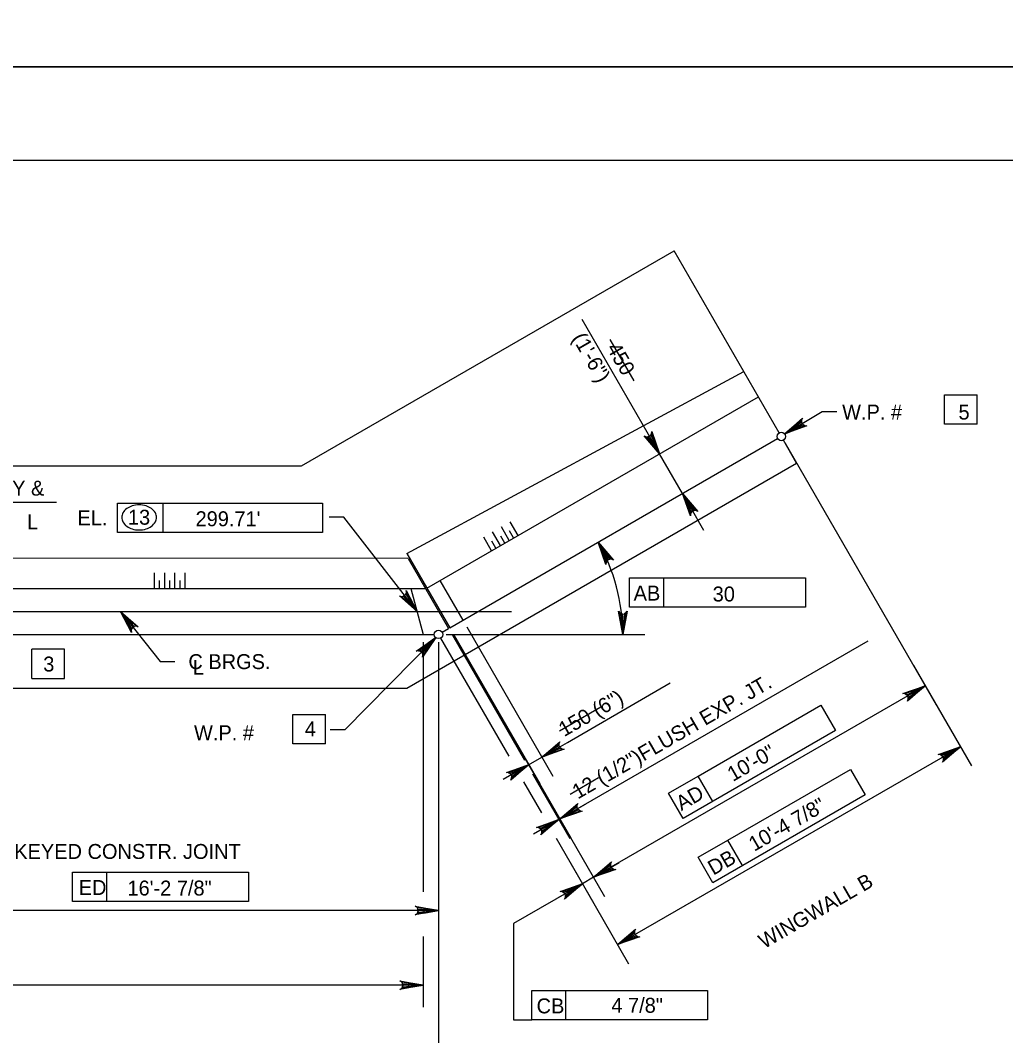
# Model space of a CAD drawing. Extents: x 179 to 454, y -271 to 54.
# Drawn here: x 223.05 to 230.96, y -95.78 to -87.62 of the extents above; entities that cross this region are included whole.
import ezdxf

# ---------------------------------------------------------------- set-up
doc = ezdxf.new("R2010")
doc.units = 0
for name, color, linetype in [('Level 1', 7, 'Continuous'), ('Level 10', 7, 'Continuous'), ('Level 2', 7, 'Continuous'), ('Level 3', 7, 'Continuous'), ('Level 41', 7, 'Continuous'), ('Level 63', 7, 'Continuous')]:
    doc.layers.add(name, color=color, linetype=linetype)

msp = doc.modelspace()

# ---------------------------------------------------------------- linework, layer by layer
at = {"layer": 'Level 1'}
msp.add_lwpolyline([(211.497, -109.25), (242.997, -109.25), (242.997, -88.75), (211.497, -88.75)], close=True, dxfattribs=at)
at = {"layer": 'Level 10'}
for p, q in [((225.3041, -91.2045), (228.2973, -89.4763)), ((229.1416, -90.9386), (228.2973, -89.4763)), ((226.1501, -91.9087), (228.8573, -90.4463)), ((226.3103, -92.1863), (228.974, -90.6484)), ((226.4948, -92.5059), (229.1291, -90.9851)), ((229.2816, -91.1812), (229.1756, -90.9975)), ((226.1513, -92.9885), (229.2816, -91.1812)), ((218.3345, -91.2045), (225.3041, -91.2045)), ((226.1501, -91.9087), (226.4948, -92.5059)), ((226.1607, -91.9477), (217.5144, -91.9449)), ((226.1607, -91.9477), (226.486, -92.5111)), ((226.4168, -92.1247), (226.6014, -92.4444)), ((217.3736, -92.1887), (226.2999, -92.1887)), ((226.183, -92.1887), (226.2819, -92.5578)), ((216.3834, -92.3733), (226.9911, -92.3733)), ((221.773, -92.5578), (226.3709, -92.5578)), ((226.4344, -92.5408), (226.486, -92.5111)), ((217.3643, -92.9885), (226.1513, -92.9885))]:
    msp.add_line(p, q, dxfattribs=at)
at = {"layer": 'Level 2'}
for p, q in [((227.0443, -91.7625), (226.9811, -91.6531)), ((226.9022, -91.8445), (226.8391, -91.7351)), ((226.9733, -91.8035), (226.9101, -91.6941)), ((227.0088, -91.783), (226.9764, -91.7268)), ((226.8312, -91.8855), (226.7681, -91.7761)), ((226.8667, -91.865), (226.8343, -91.8088)), ((226.9378, -91.824), (226.9053, -91.7678)), ((224.124, -92.1887), (224.124, -92.0623)), ((224.206, -92.1887), (224.206, -92.0623)), ((224.288, -92.1887), (224.288, -92.0623)), ((224.3701, -92.1887), (224.3701, -92.0623)), ((224.165, -92.1887), (224.165, -92.1239)), ((224.2471, -92.1887), (224.2471, -92.1239)), ((224.3291, -92.1887), (224.3291, -92.1239))]:
    msp.add_line(p, q, dxfattribs=at)
at = {"layer": 'Level 3'}
for p, q in [((228.1217, -91.0041), (227.558, -90.0272)), ((230.469, -90.6325), (230.7327, -90.6325)), ((230.469, -90.8687), (230.469, -90.6325)), ((230.7327, -90.8687), (230.7327, -90.6325)), ((229.1859, -90.9478), (229.4872, -90.7672)), ((229.4872, -90.7672), (229.6054, -90.7672)), ((230.7327, -90.8687), (230.469, -90.8687)), ((229.1893, -91.0213), (230.4033, -93.124)), ((228.3653, -91.426), (228.1808, -91.1063)), ((222.0453, -91.4965), (223.3373, -91.4965)), ((223.8257, -91.5042), (224.1925, -91.5042)), ((223.8257, -91.7404), (223.8257, -91.5042)), ((224.1925, -91.7404), (224.1925, -91.5042)), ((224.1925, -91.5042), (225.474, -91.5042)), ((225.474, -91.5042), (225.474, -91.7404)), ((228.4244, -91.5282), (228.5347, -91.7195)), ((225.6455, -91.6157), (225.5274, -91.6157)), ((226.2325, -92.3733), (225.6455, -91.6157)), ((225.474, -91.7404), (223.8257, -91.7404)), ((227.9398, -92.1027), (228.2137, -92.1027)), ((227.9398, -92.3389), (227.9398, -92.1027)), ((228.2137, -92.3389), (228.2137, -92.1027)), ((228.2137, -92.1027), (229.3518, -92.1027)), ((229.3518, -92.1027), (229.3518, -92.3389)), ((223.85, -92.3733), (224.1687, -92.7765)), ((229.3518, -92.3389), (227.9398, -92.3389)), ((226.4664, -92.5578), (228.0625, -92.5578)), ((226.5168, -92.5643), (227.0963, -93.5681)), ((226.5256, -92.5592), (227.7396, -94.6619)), ((226.5256, -92.5592), (227.4689, -94.193)), ((226.5256, -92.5592), (227.2178, -93.7581)), ((226.6322, -92.4977), (227.3243, -93.6966)), ((226.3824, -92.5833), (225.6537, -93.3245)), ((226.2819, -92.6194), (226.2819, -94.6249)), ((226.4049, -92.6194), (226.4049, -94.9531)), ((226.4219, -92.5873), (226.969, -93.5349)), ((227.3803, -94.0397), (229.8548, -92.6099)), ((223.1385, -92.9117), (223.1385, -92.6755)), ((223.4022, -92.6755), (223.1385, -92.6755)), ((223.4022, -92.9117), (223.4022, -92.6755)), ((224.1687, -92.7765), (224.2868, -92.7765)), ((230.2206, -92.8075), (230.6859, -93.6135)), ((223.1385, -92.9117), (223.4022, -92.9117)), ((227.4404, -93.4251), (228.267, -92.9479)), ((230.3148, -92.9706), (227.651, -94.5085)), ((228.4905, -93.6953), (229.4762, -93.1262)), ((229.4762, -93.1262), (229.5943, -93.3307)), ((225.2346, -93.2016), (225.4983, -93.2016)), ((225.2346, -93.4377), (225.2346, -93.2016)), ((225.4983, -93.4377), (225.4983, -93.2016)), ((225.6537, -93.3245), (225.5355, -93.3245)), ((229.5943, -93.3307), (228.3715, -94.0367)), ((225.4983, -93.4377), (225.2346, -93.4377)), ((227.2358, -93.5433), (227.4403, -93.4251)), ((227.8437, -95.0499), (230.5973, -93.4601)), ((227.1292, -93.6047), (227.2357, -93.5432)), ((227.1292, -93.6047), (226.9247, -93.7228)), ((227.1599, -93.6784), (227.46, -94.1982)), ((228.2533, -93.8322), (228.4905, -93.6953)), ((228.6086, -93.8998), (228.4905, -93.6953)), ((228.7281, -94.2107), (229.7138, -93.6416)), ((229.7138, -93.6416), (229.8319, -93.8462)), ((227.0883, -93.7414), (227.2323, -93.9908)), ((228.3715, -94.0367), (228.2533, -93.8322)), ((229.8319, -93.8462), (228.6091, -94.5522)), ((227.4826, -93.9805), (227.5849, -93.9214)), ((227.3714, -94.0447), (227.3803, -94.0396)), ((227.3714, -94.0447), (227.1668, -94.1628)), ((226.4049, -94.1801), (226.4049, -96.1293)), ((227.3495, -94.1938), (227.6497, -94.7138)), ((228.491, -94.3477), (228.7281, -94.2107)), ((228.8462, -94.4153), (228.7281, -94.2107)), ((228.6091, -94.5522), (228.491, -94.3477)), ((227.467, -94.3973), (227.9322, -95.2033)), ((227.7533, -94.4494), (227.8556, -94.3904)), ((223.4667, -94.4667), (223.7406, -94.4667)), ((223.4667, -94.7029), (223.4667, -94.4667)), ((223.7406, -94.7029), (223.7406, -94.4667)), ((223.7406, -94.4667), (224.8788, -94.4667)), ((224.8788, -94.4667), (224.8788, -94.7029)), ((227.651, -94.5085), (227.5611, -94.5604)), ((227.5611, -94.5603), (227.0064, -94.8807)), ((227.4588, -94.6195), (227.3565, -94.6785)), ((224.8788, -94.7029), (223.4667, -94.7029)), ((226.4049, -94.7759), (222.0588, -94.7759)), ((227.0064, -94.8807), (227.0064, -95.6546)), ((226.2819, -94.9846), (226.2819, -95.5528)), ((226.2819, -95.3756), (217.5994, -95.3756)), ((227.1547, -95.4184), (227.4286, -95.4184)), ((227.1547, -95.6546), (227.1547, -95.4184)), ((227.4286, -95.6546), (227.4286, -95.4184)), ((227.4286, -95.4184), (228.5668, -95.4184)), ((228.5668, -95.4184), (228.5668, -95.6546)), ((227.0064, -95.6546), (227.1547, -95.6546)), ((228.5668, -95.6546), (227.1547, -95.6546))]:
    msp.add_line(p, q, dxfattribs=at)
for points in [[(229.1859, -90.9478), (229.3278, -90.822), (229.3206, -90.8379), (229.3207, -90.8524), (229.3252, -90.8642), (229.3336, -90.8739), (229.3463, -90.8808), (229.3637, -90.8819), (229.1859, -90.9478), (229.3463, -90.8808), (229.3336, -90.8739), (229.1859, -90.9478), (229.3252, -90.8642), (229.3207, -90.8524), (229.1859, -90.9478), (229.3206, -90.8379)], [(228.1808, -91.1063), (228.0574, -90.9623), (228.0732, -90.9698), (228.0877, -90.97), (228.0996, -90.9656), (228.1094, -90.9575), (228.1165, -90.9448), (228.1179, -90.9274), (228.1808, -91.1063), (228.1165, -90.9448), (228.1094, -90.9575), (228.1808, -91.1063), (228.0996, -90.9656), (228.0877, -90.97), (228.1808, -91.1063), (228.0732, -90.9698)], [(228.3653, -91.426), (228.4888, -91.57), (228.473, -91.5625), (228.4585, -91.5623), (228.4466, -91.5667), (228.4368, -91.5748), (228.4297, -91.5875), (228.4282, -91.6049), (228.3653, -91.426), (228.4297, -91.5875), (228.4368, -91.5748), (228.3653, -91.426), (228.4466, -91.5667), (228.4585, -91.5623), (228.3653, -91.426), (228.473, -91.5625)], [(227.687, -91.8177), (227.8104, -91.9617), (227.7947, -91.9542), (227.7801, -91.954), (227.7682, -91.9584), (227.7585, -91.9665), (227.7513, -91.9792), (227.7499, -91.9966), (227.687, -91.8177), (227.7513, -91.9792), (227.7585, -91.9665), (227.687, -91.8177), (227.7682, -91.9584), (227.7801, -91.954), (227.687, -91.8177), (227.7947, -91.9542)], [(226.2325, -92.3733), (226.0907, -92.2474), (226.1073, -92.2527), (226.1217, -92.2508), (226.133, -92.2449), (226.1415, -92.2355), (226.1469, -92.222), (226.1459, -92.2046), (226.2325, -92.3733), (226.1469, -92.222), (226.1415, -92.2355), (226.2325, -92.3733), (226.133, -92.2449), (226.1217, -92.2508), (226.2325, -92.3733), (226.1073, -92.2527)], [(223.85, -92.3733), (223.993, -92.4979), (223.9763, -92.4928), (223.9619, -92.4947), (223.9507, -92.5008), (223.9423, -92.5102), (223.9371, -92.5238), (223.9382, -92.5412), (223.85, -92.3733), (223.9371, -92.5238), (223.9423, -92.5102), (223.85, -92.3733), (223.9507, -92.5008), (223.9619, -92.4947), (223.85, -92.3733), (223.9763, -92.4928)], [(227.8853, -92.5578), (227.8503, -92.3714), (227.8603, -92.3858), (227.8728, -92.3932), (227.8853, -92.3953), (227.8978, -92.3932), (227.9103, -92.3858), (227.9202, -92.3714), (227.8853, -92.5578), (227.9103, -92.3858), (227.8978, -92.3932), (227.8853, -92.5578), (227.8853, -92.3953), (227.8728, -92.3932), (227.8853, -92.5578), (227.8603, -92.3858)], [(226.3824, -92.5833), (226.2767, -92.7407), (226.2796, -92.7236), (226.2759, -92.7095), (226.2685, -92.6992), (226.2581, -92.692), (226.244, -92.6885), (226.2268, -92.6917), (226.3824, -92.5833), (226.244, -92.6885), (226.2581, -92.692), (226.3824, -92.5833), (226.2685, -92.6992), (226.2759, -92.7095), (226.3824, -92.5833), (226.2796, -92.7236)], [(230.3148, -92.9706), (230.1707, -93.0941), (230.1782, -93.0782), (230.1784, -93.0637), (230.174, -93.0518), (230.1659, -93.0421), (230.1532, -93.0349), (230.1358, -93.0335), (230.3148, -92.9706), (230.1532, -93.0349), (230.1659, -93.0421), (230.3148, -92.9706), (230.174, -93.0518), (230.1784, -93.0637), (230.3148, -92.9706), (230.1782, -93.0782)], [(227.2358, -93.5433), (227.3798, -93.4197), (227.3723, -93.4355), (227.3722, -93.4501), (227.3765, -93.4619), (227.3847, -93.4717), (227.3973, -93.4788), (227.4147, -93.4802), (227.2358, -93.5433), (227.3973, -93.4788), (227.3847, -93.4717), (227.2358, -93.5433), (227.3765, -93.4619), (227.3722, -93.4501), (227.2358, -93.5433), (227.3723, -93.4355)], [(230.5973, -93.4601), (230.4533, -93.5836), (230.4608, -93.5678), (230.461, -93.5532), (230.4566, -93.5413), (230.4485, -93.5316), (230.4358, -93.5244), (230.4184, -93.523), (230.5973, -93.4601), (230.4358, -93.5244), (230.4485, -93.5316), (230.5973, -93.4601), (230.4566, -93.5413), (230.461, -93.5532), (230.5973, -93.4601), (230.4608, -93.5678)], [(227.1292, -93.6047), (226.9852, -93.7282), (226.9927, -93.7124), (226.9928, -93.6978), (226.9885, -93.686), (226.9803, -93.6762), (226.9677, -93.6691), (226.9502, -93.6677), (227.1292, -93.6047), (226.9677, -93.6691), (226.9803, -93.6762), (227.1292, -93.6047), (226.9885, -93.686), (226.9928, -93.6978), (227.1292, -93.6047), (226.9927, -93.7124)], [(227.3803, -94.0397), (227.5242, -93.9162), (227.5168, -93.9319), (227.5167, -93.9465), (227.521, -93.9583), (227.5292, -93.9681), (227.5418, -93.9753), (227.5592, -93.9767), (227.3803, -94.0397), (227.5418, -93.9753), (227.5292, -93.9681), (227.3803, -94.0397), (227.521, -93.9583), (227.5167, -93.9465), (227.3803, -94.0397), (227.5168, -93.9319)], [(227.3714, -94.0447), (227.2274, -94.1683), (227.2349, -94.1524), (227.2351, -94.1379), (227.2307, -94.126), (227.2226, -94.1162), (227.2099, -94.1091), (227.1925, -94.1077), (227.3714, -94.0447), (227.2099, -94.1091), (227.2226, -94.1162), (227.3714, -94.0447), (227.2307, -94.126), (227.2351, -94.1379), (227.3714, -94.0447), (227.2349, -94.1524)], [(227.651, -94.5085), (227.795, -94.385), (227.7875, -94.4008), (227.7873, -94.4153), (227.7917, -94.4273), (227.7998, -94.437), (227.8125, -94.4442), (227.8299, -94.4456), (227.651, -94.5085), (227.8125, -94.4442), (227.7998, -94.437), (227.651, -94.5085), (227.7917, -94.4273), (227.7873, -94.4153), (227.651, -94.5085), (227.7875, -94.4008)], [(227.5611, -94.5603), (227.4172, -94.6838), (227.4246, -94.668), (227.4247, -94.6535), (227.4203, -94.6416), (227.4123, -94.6318), (227.3996, -94.6247), (227.3822, -94.6233), (227.5611, -94.5603), (227.3996, -94.6247), (227.4123, -94.6318), (227.5611, -94.5603), (227.4203, -94.6416), (227.4247, -94.6535), (227.5611, -94.5603), (227.4246, -94.668)], [(226.4049, -94.7759), (226.2185, -94.8108), (226.2328, -94.8009), (226.2403, -94.7884), (226.2424, -94.7759), (226.2403, -94.7634), (226.2328, -94.7509), (226.2185, -94.741), (226.4049, -94.7759), (226.2328, -94.7509), (226.2403, -94.7634), (226.4049, -94.7759), (226.2424, -94.7759), (226.2403, -94.7884), (226.4049, -94.7759), (226.2328, -94.8009)], [(227.8437, -95.0499), (227.9877, -94.9264), (227.9802, -94.9423), (227.98, -94.9567), (227.9844, -94.9687), (227.9925, -94.9784), (228.0052, -94.9856), (228.0226, -94.987), (227.8437, -95.0499), (228.0052, -94.9856), (227.9925, -94.9784), (227.8437, -95.0499), (227.9844, -94.9687), (227.98, -94.9567), (227.8437, -95.0499), (227.9802, -94.9423)], [(226.2819, -95.3756), (226.0955, -95.4105), (226.1098, -95.4006), (226.1172, -95.3881), (226.1194, -95.3756), (226.1172, -95.3631), (226.1098, -95.3506), (226.0955, -95.3407), (226.2819, -95.3756), (226.1098, -95.3506), (226.1172, -95.3631), (226.2819, -95.3756), (226.1194, -95.3756), (226.1172, -95.3881), (226.2819, -95.3756), (226.1098, -95.4006)]]:
    msp.add_lwpolyline(points, dxfattribs=at)
for points in [[(229.2973, -90.904), (229.2771, -90.8702), (229.1859, -90.9478)], [(228.1388, -90.9942), (228.1047, -91.0139), (228.1808, -91.1063)], [(228.4415, -91.5184), (228.4074, -91.5382), (228.3653, -91.426)], [(226.1446, -92.292), (226.1757, -92.2679), (226.2324, -92.3733)], [(223.9387, -92.4537), (223.9078, -92.4782), (223.8501, -92.3733)], [(226.2856, -92.6538), (226.3137, -92.6814), (226.3824, -92.5833)], [(230.2026, -93.0126), (230.2223, -93.0467), (230.3148, -92.9706)], [(227.3282, -93.4671), (227.3479, -93.5012), (227.2357, -93.5432)], [(230.4852, -93.5021), (230.5049, -93.5362), (230.5973, -93.4601)], [(227.0171, -93.6467), (227.0368, -93.6808), (227.1292, -93.6047)], [(227.4727, -93.9635), (227.4924, -93.9976), (227.3803, -94.0396)], [(227.2592, -94.0867), (227.279, -94.1208), (227.3714, -94.0447)], [(227.7435, -94.4324), (227.7632, -94.4665), (227.651, -94.5085)], [(227.449, -94.6024), (227.4687, -94.6365), (227.5611, -94.5604)], [(226.2868, -94.7562), (226.2868, -94.7956), (226.4049, -94.7759)], [(227.9362, -94.9738), (227.9558, -95.0079), (227.8437, -95.0499)], [(226.1637, -95.3559), (226.1637, -95.3952), (226.2819, -95.3756)]]:
    msp.add_lwpolyline(points, close=True, dxfattribs=at)
for centre in [(229.1586, -90.968), (226.4049, -92.5579)]:
    msp.add_circle(centre, 0.034, dxfattribs=at)
for centre, radius, start, end in [((223.9337, -91.618), 0.0731, 149.97668, 180), ((223.9659, -91.6366), 0.1103, 125.63164, 149.97668), ((223.987, -91.666), 0.1465, 106.53583, 125.63164), ((224.0008, -91.7124), 0.1949, 90, 106.53583), ((224.0008, -91.7124), 0.1949, 73.46417, 90), ((224.0146, -91.666), 0.1465, 54.36836, 73.46417), ((224.0356, -91.6366), 0.1103, 30.02332, 54.36836), ((224.0678, -91.618), 0.0731, 0, 30.02332), ((223.9337, -91.618), 0.0731, 180, 210.02332), ((223.9659, -91.5994), 0.1103, 210.02332, 234.36836), ((224.0356, -91.5994), 0.1103, 305.63164, 329.97668), ((224.0678, -91.618), 0.0731, 329.97668, 0), ((223.987, -91.57), 0.1465, 234.36836, 253.46417), ((224.0008, -91.5236), 0.1949, 253.46417, 270), ((224.0008, -91.5236), 0.1949, 270, 286.53583), ((224.0146, -91.57), 0.1465, 286.53583, 305.63164), ((226.4049, -92.5579), 1.4804, 0.00111, 30.00056)]:
    msp.add_arc(centre, radius, start, end, dxfattribs=at)
at = {"layer": 'Level 41'}
for p, q in [((227.7819, -90.1882), (227.9739, -90.5206)), ((227.7093, -93.1429), (227.3769, -93.3349)), ((227.6911, -93.7104), (227.4624, -93.8425))]:
    msp.add_line(p, q, dxfattribs=at)
at = {"layer": 'Level 63'}
for points in [[(209.747, -88), (243.747, -88), (243.747, -66), (209.747, -66)], [(209.747, -110), (243.747, -110), (243.747, -88), (209.747, -88)]]:
    msp.add_lwpolyline(points, close=True, dxfattribs=at)

# ---------------------------------------------------------------- texts
at = {"layer": 'Level 3'}
for s, rotation, p in [('(1\'-6")', 299.98706, (227.4747, -90.1771)), ('450', 299.98706, (227.7519, -90.2576)), ('12 (1/2")FLUSH EXP. JT.', 30.0203, (227.5237, -93.8847)), ('150 (6")', 30.0203, (227.4138, -93.3837)), ('AD', 30, (228.3564, -93.9779)), ('DB', 30, (228.6126, -94.4963)), ('WINGWALL B', 30, (229.0199, -95.087))]:
    msp.add_text(s, height=0.12, rotation=rotation, dxfattribs=at).set_placement(p)
for s, p in [('W.P. #', (229.647, -90.8316)), ('C ROADWAY &', (222.0984, -91.4429)), ('L', (223.1004, -91.7133)), ('EL.', (223.5049, -91.6811)), ('13', (223.9108, -91.6765)), ('AB', (227.9723, -92.286)), ('C BRGS.', (224.3962, -92.8366)), ('L', (224.4322, -92.8821)), ('W.P. #', (224.4415, -93.4077)), ('T/3 KEYED CONSTR. JOINT', (222.7212, -94.3613)), ('ED', (223.5152, -94.6508)), ('CB', (227.1929, -95.6017))]:
    msp.add_text(s, height=0.12, dxfattribs=at).set_placement(p)
at = {"layer": 'Level 41'}
for s, p in [('5', (230.5816, -90.832)), ("299.71'", (224.4537, -91.6889)), ('30', (228.6072, -92.2934)), ('3', (223.2306, -92.8558)), ('4', (225.3316, -93.3759)), ('16\'-2 7/8"', (223.907, -94.6552)), ('4 7/8"', (227.7936, -95.5971))]:
    msp.add_text(s, height=0.12, dxfattribs=at).set_placement(p)
for s, p in [('10\'-0"', (228.7693, -93.7437)), ('10\'-4 7/8"', (228.9409, -94.3048))]:
    msp.add_text(s, height=0.12, rotation=30, dxfattribs=at).set_placement(p)

doc.saveas('drawing.dxf')
